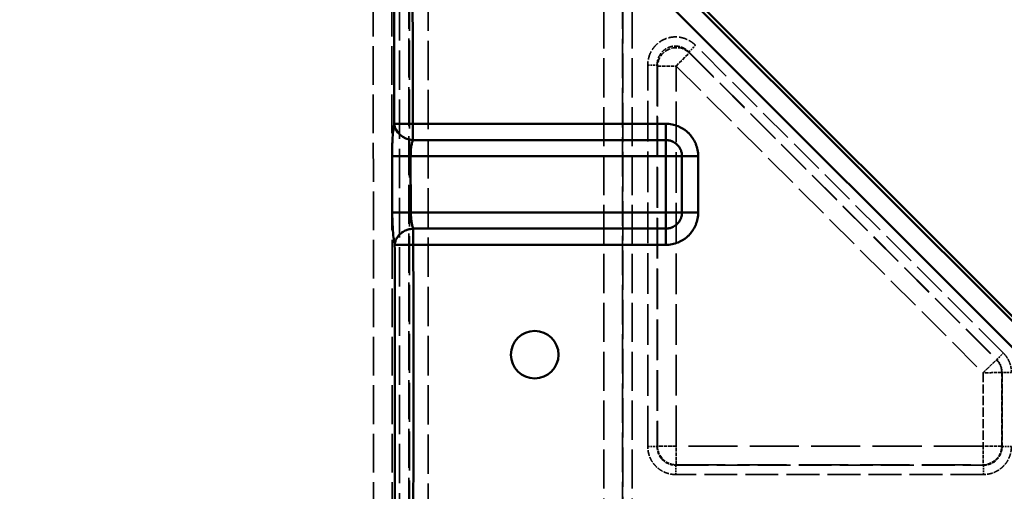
# Model space of a CAD drawing. Header units: millimetres. Extents: x 3367 to 6255, y 2001 to 4216.
# Tile 563 of 656: x 4906 to 5011, y 3938 to 3989. Entities that reach past the tile are written whole.
import ezdxf

# ---------------------------------------------------------------- set-up
doc = ezdxf.new("R2010")
doc.units = ezdxf.units.MM
doc.linetypes.add('DASHED', pattern=[0.2067, 0.1654, -0.0413])
for name, color, linetype, lineweight in [('AM_5', 3, 'Continuous', 25), ('Sichtbare Kanten(DIN)', 7, 'Continuous', 50), ('Sichtbare tangentiale Kanten(DIN)', 7, 'Continuous', 50), ('Verdeckte tangentiale Kanten(DIN)', 7, 'DASHED', 35)]:
    doc.layers.add(name, color=color, linetype=linetype, lineweight=lineweight)
doc.styles.get("Standard").update_dxf_attribs({"font": 'ISOCP.SHX'})
doc.dimstyles.new('Standard$0', dxfattribs={"dimtxt": 0.18, "dimasz": 0.18, "dimexe": 0.18, "dimexo": 0.0625, "dimgap": 0.09, "dimtad": 0, "dimtih": 1, "dimtoh": 1, "dimdec": 4, "dimzin": 0, "dimdsep": 46, "dimtxsty": 'STANDARD', "dimcen": 0.09, "dimadec": 0, "dimazin": 0, "dimtfac": 1, "dimtdec": 4, "dimtofl": 0, "dimtmove": 0, "dimatfit": 3, "dimfxl": 1, "dimtolj": 1, "dimtzin": 0, "dimarcsym": 0})

# ---------------------------------------------------------------- blocks, each defined once
blk = doc.blocks.new('*D14')
at = {"layer": 'AM_5', "color": 0, "lineweight": -2, "transparency": 16777216}
for p, q in [((4967.3, 4095.88), (5057.06, 4095.88)), ((5056.88, 4094.08), (5056.88, 4001.6)), ((5056.88, 3897.68), (5056.88, 3990.16)), ((5004.66, 3895.88), (5057.06, 3895.88))]:
    blk.add_line(p, q, dxfattribs=at)
at = {"layer": 'AM_5', "color": 0, "transparency": 16777216}
for points in [[(5056.58, 4094.08), (5057.18, 4094.08), (5056.88, 4095.88)], [(5056.58, 3897.68), (5057.18, 3897.68), (5056.88, 3895.88)]]:
    blk.add_solid(points, dxfattribs=at)
at = {"layer": 'Defpoints', "color": 0, "transparency": 16777216}
for p in [(4967.24, 4095.88), (5056.88, 4095.88), (5004.6, 3895.88)]:
    blk.add_point(p, dxfattribs=at)
at = {"layer": 'AM_5', "color": 0, "transparency": 16777216, "insert": (5056.88, 3995.88), "char_height": 10, "attachment_point": 5, "rotation": 90}
blk.add_mtext('\\A1;20', dxfattribs=at)
blk = doc.blocks.new('*D15')
at = {"layer": 'AM_5', "color": 0, "lineweight": -2, "transparency": 16777216}
for p, q in [((3592.6, 3931.8), (3592.6, 4129.03)), ((3594.4, 4128.85), (4303.51, 4128.85)), ((5030.8, 4128.85), (4321.69, 4128.85)), ((5032.6, 3931.8), (5032.6, 4129.03))]:
    blk.add_line(p, q, dxfattribs=at)
at = {"layer": 'AM_5', "color": 0, "transparency": 16777216}
for points in [[(3594.4, 4129.15), (3594.4, 4128.55), (3592.6, 4128.85)], [(5030.8, 4129.15), (5030.8, 4128.55), (5032.6, 4128.85)]]:
    blk.add_solid(points, dxfattribs=at)
at = {"layer": 'Defpoints', "color": 0, "transparency": 16777216}
for p in [(3592.6, 4128.85), (3592.6, 3931.74), (5032.6, 3931.74)]:
    blk.add_point(p, dxfattribs=at)
at = {"layer": 'AM_5', "color": 0, "transparency": 16777216, "insert": (4312.6, 4128.85), "char_height": 10, "attachment_point": 5}
blk.add_mtext('\\A1;144', dxfattribs=at)

msp = doc.modelspace()

# ---------------------------------------------------------------- linework, layer by layer
at = {"layer": 'Sichtbare Kanten(DIN)'}
msp.add_line((4976.51017, 3991.96502), (5029.66828, 3938.80691), dxfattribs=at)
msp.add_circle((4960.59716, 3952.77797), 2.54349, dxfattribs=at)
at = {"layer": 'Sichtbare tangentiale Kanten(DIN)'}
for p, q in [((5029.41004, 3938.54867), (4976.14496, 3991.81375)), ((4974.73613, 3990.40492), (5028.00121, 3937.13984)), ((4947.59008, 3975.71007), (4947.59008, 3977.44212)), ((4974.5972, 3977.44212), (4947.59008, 3977.44212)), ((4974.5972, 3975.71007), (4974.5972, 3977.44212)), ((4947.59011, 3975.71007), (4974.5972, 3975.71007)), ((4974.5972, 3973.97802), (4974.5972, 3975.71007)), ((4945.36636, 3973.97091), (4945.38857, 3967.97022)), ((4947.35167, 3973.97826), (4945.3664, 3973.97091)), ((4947.37387, 3967.97802), (4947.35167, 3973.97818)), ((4947.35167, 3973.97802), (4974.5972, 3973.97802)), ((4974.5972, 3973.97802), (4976.32926, 3973.97802)), ((4974.5972, 3973.97802), (4974.5972, 3967.97802)), ((4978.06131, 3973.97802), (4976.32926, 3973.97802)), ((4976.32926, 3973.97802), (4976.32926, 3967.97802)), ((4978.06131, 3967.97802), (4978.06131, 3973.97802)), ((4947.37387, 3967.97802), (4945.38857, 3967.97022)), ((4947.37387, 3967.97802), (4974.5972, 3967.97802)), ((4976.32926, 3967.97802), (4974.5972, 3967.97802)), ((4974.5972, 3967.97802), (4974.5972, 3966.24596)), ((4976.32926, 3967.97802), (4978.06131, 3967.97802)), ((4974.5972, 3966.24596), (4947.62836, 3966.24596)), ((4947.62836, 3966.24596), (4947.62836, 3964.51391)), ((4974.5972, 3964.51391), (4974.5972, 3966.24596)), ((4947.62836, 3964.51391), (4974.5972, 3964.51391))]:
    msp.add_line(p, q, dxfattribs=at)
msp.add_ellipse((4947.59014, 3977.44215), major_axis=(-1.95488, 0.42242), ratio=0.86102389, start_param=0.248257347, end_param=1.754730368, dxfattribs=at)
for points, knots in [([(4908.0817, 4035.11196), (4907.77077, 4034.56549), (4906.8368, 4032.92802), (4904.95272, 4029.66675), (4901.46717, 4023.71583), (4896.61185, 4015.71785), (4890.64068, 4006.32075), (4882.44518, 3994.06743), (4873.89414, 3982.24976), (4864.99835, 3970.78977), (4858.17936, 3962.3425), (4851.2333, 3954.00579), (4844.17844, 3945.74414), (4838.22823, 3938.87318), (4833.4356, 3933.35479), (4829.82517, 3929.20052), (4826.17763, 3925.03574), (4822.49811, 3920.80143), (4819.19944, 3916.96247), (4816.68549, 3914.06501), (4815.41458, 3912.61072), (4814.98919, 3912.12511)], [0, 0, 0, 0, 0.011888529, 0.035665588, 0.071361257, 0.142842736, 0.214452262, 0.286195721, 0.429890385, 0.501734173, 0.573509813, 0.645173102, 0.716665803, 0.787917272, 0.823439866, 0.858903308, 0.894278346, 0.929486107, 0.964718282, 0.988239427, 1, 1, 1, 1]), ([(4945.6058, 3977.4381), (4945.59937, 3980.54585), (4945.59066, 3986.79965), (4945.57691, 3999.34235), (4945.58006, 4008.77595), (4945.5931, 4015.06683)], [63.176901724, 63.176901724, 63.176901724, 63.176901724, 72.498699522, 81.931599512, 100.797369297, 100.797369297, 100.797369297, 100.797369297]), ([(4947.57647, 4015.06252), (4947.56979, 4011.9275), (4947.56355, 4008.79255), (4947.5603, 4005.65748), (4947.55704, 4002.52246), (4947.55678, 3999.38732), (4947.55833, 3996.25229), (4947.55988, 3993.11715), (4947.56325, 3989.98213), (4947.56883, 3986.84711), (4947.57441, 3983.71213), (4947.58221, 3980.57716), (4947.59008, 3977.44212)], [0.000123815, 0.000123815, 0.000123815, 0.000123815, 9.405209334, 9.405209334, 9.405209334, 18.810103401, 18.810103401, 18.810103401, 28.215370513, 28.215370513, 28.215370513, 37.620548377, 37.620548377, 37.620548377, 37.620548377]), ([(4945.60581, 3977.43806), (4945.60114, 3977.41595), (4945.59646, 3977.39384), (4945.59185, 3977.37095), (4945.58724, 3977.34805), (4945.58269, 3977.32436), (4945.5782, 3977.3001), (4945.56921, 3977.25158), (4945.56043, 3977.20077), (4945.55188, 3977.14768), (4945.53479, 3977.04149), (4945.51865, 3976.92618), (4945.50354, 3976.80278), (4945.47335, 3976.55623), (4945.44731, 3976.27746), (4945.42649, 3975.97524), (4945.42411, 3975.9406), (4945.42179, 3975.90565), (4945.41954, 3975.87041), (4945.40217, 3975.5982), (4945.38889, 3975.30807), (4945.37993, 3975.00895), (4945.37487, 3974.83989), (4945.3712, 3974.66797), (4945.36893, 3974.49453), (4945.3678, 3974.40783), (4945.36702, 3974.32075), (4945.36658, 3974.23349), (4945.36636, 3974.18986), (4945.36623, 3974.14619), (4945.3662, 3974.1025), (4945.36618, 3974.05882), (4945.36627, 3974.01511), (4945.36636, 3973.9714)], [0.000069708, 0.000069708, 0.000069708, 0.000069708, 0.131103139, 0.131103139, 0.131103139, 0.262221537, 0.262221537, 0.262221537, 0.524487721, 0.524487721, 0.524487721, 1.049063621, 1.049063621, 1.049063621, 2.097234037, 2.097234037, 2.097234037, 2.217382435, 2.217382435, 2.217382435, 3.145470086, 3.145470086, 3.145470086, 3.670009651, 3.670009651, 3.670009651, 3.932241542, 3.932241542, 3.932241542, 4.063345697, 4.063345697, 4.063345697, 4.194441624, 4.194441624, 4.194441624, 4.194441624]), ([(4947.59008, 3977.44212), (4947.45266, 3977.44183), (4947.17697, 3977.44125), (4946.78166, 3977.44041), (4946.42053, 3977.43965), (4946.10914, 3977.43899), (4945.86067, 3977.43846), (4945.68575, 3977.43808), (4945.62301, 3977.43794), (4945.60583, 3977.43789)], [0, 0, 0, 0, 0.412275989, 0.824550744, 1.236824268, 1.64909656, 2.061367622, 2.473637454, 2.885627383, 2.885627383, 2.885627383, 2.885627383]), ([(4974.5972, 3977.44212), (4974.62497, 3977.44191), (4974.65276, 3977.4417), (4974.68057, 3977.44103), (4974.70839, 3977.44036), (4974.73623, 3977.43924), (4974.76408, 3977.43778), (4974.81979, 3977.43485), (4974.87554, 3977.43056), (4974.93126, 3977.42486), (4975.04274, 3977.41344), (4975.1541, 3977.39634), (4975.26471, 3977.37389), (4975.48602, 3977.32896), (4975.7043, 3977.26259), (4975.91512, 3977.17564), (4976.24657, 3977.03894), (4976.55942, 3976.85129), (4976.83385, 3976.62216), (4976.90778, 3976.56044), (4976.97905, 3976.49563), (4977.04732, 3976.42789), (4977.34798, 3976.12953), (4977.59038, 3975.77417), (4977.76202, 3975.38638), (4977.7742, 3975.35888), (4977.78601, 3975.33121), (4977.79747, 3975.30338), (4977.97045, 3974.88331), (4978.06104, 3974.42814), (4978.06131, 3973.97802)], [0, 0, 0, 0, 0.084970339, 0.084970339, 0.084970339, 0.169945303, 0.169945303, 0.169945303, 0.339916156, 0.339916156, 0.339916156, 0.67997942, 0.67997942, 0.67997942, 1.360387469, 1.360387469, 1.360387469, 2.430165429, 2.430165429, 2.430165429, 2.718347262, 2.718347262, 2.718347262, 3.987550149, 3.987550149, 3.987550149, 4.077575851, 4.077575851, 4.077575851, 5.436763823, 5.436763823, 5.436763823, 5.436763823]), ([(4947.35167, 3973.97826), (4947.34948, 3974.30769), (4947.37782, 3974.82199), (4947.4783, 3975.39005), (4947.55044, 3975.61822), (4947.59014, 3975.71007)], [0.000245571, 0.000245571, 0.000245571, 0.000245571, 0.995556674, 1.553842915, 2.112104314, 2.112104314, 2.112104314, 2.112104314]), ([(4976.32925, 3973.97802), (4976.32895, 3974.00635), (4976.32862, 3974.0347), (4976.3274, 3974.06301), (4976.32618, 3974.09132), (4976.32406, 3974.1196), (4976.32127, 3974.14782), (4976.31568, 3974.20423), (4976.30739, 3974.26039), (4976.29632, 3974.31599), (4976.27418, 3974.4272), (4976.24093, 3974.53616), (4976.19743, 3974.64085), (4976.18824, 3974.66298), (4976.17858, 3974.68492), (4976.16848, 3974.70666), (4976.0831, 3974.89044), (4975.96528, 3975.0594), (4975.82195, 3975.20276), (4975.78794, 3975.23676), (4975.7525, 3975.26933), (4975.71577, 3975.30037), (4975.57933, 3975.41565), (4975.42497, 3975.5098), (4975.26003, 3975.57822), (4975.23776, 3975.58746), (4975.2153, 3975.59623), (4975.19266, 3975.60452), (4975.10884, 3975.63523), (4975.02269, 3975.65954), (4974.93515, 3975.677), (4974.87956, 3975.68809), (4974.82341, 3975.69642), (4974.76701, 3975.70203), (4974.73879, 3975.70484), (4974.71051, 3975.70697), (4974.6822, 3975.7082), (4974.65389, 3975.70943), (4974.62554, 3975.70976), (4974.5972, 3975.71006)], [0, 0, 0, 0, 0.085067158, 0.085067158, 0.085067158, 0.170108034, 0.170108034, 0.170108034, 0.340128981, 0.340128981, 0.340128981, 0.680207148, 0.680207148, 0.680207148, 0.75209696, 0.75209696, 0.75209696, 1.359989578, 1.359989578, 1.359989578, 1.504193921, 1.504193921, 1.504193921, 2.039782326, 2.039782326, 2.039782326, 2.112096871, 2.112096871, 2.112096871, 2.37984006, 2.37984006, 2.37984006, 2.549880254, 2.549880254, 2.549880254, 2.634929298, 2.634929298, 2.634929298, 2.71999982, 2.71999982, 2.71999982, 2.71999982]), ([(4945.38811, 3967.97019), (4945.38833, 3967.92648), (4945.38855, 3967.8828), (4945.38888, 3967.83913), (4945.38921, 3967.79545), (4945.38965, 3967.7518), (4945.39018, 3967.7082), (4945.39122, 3967.62098), (4945.3926, 3967.53395), (4945.39432, 3967.44732), (4945.39776, 3967.27403), (4945.40256, 3967.1023), (4945.40866, 3966.93339), (4945.42087, 3966.59595), (4945.43828, 3966.26977), (4945.46043, 3965.96768), (4945.46247, 3965.93983), (4945.46455, 3965.91219), (4945.46667, 3965.88476), (4945.48759, 3965.61435), (4945.51235, 3965.36445), (4945.54032, 3965.14094), (4945.5711, 3964.89497), (4945.60575, 3964.68096), (4945.64303, 3964.50727)], [0.000026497, 0.000026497, 0.000026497, 0.000026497, 0.131130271, 0.131130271, 0.131130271, 0.262279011, 0.262279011, 0.262279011, 0.524615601, 0.524615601, 0.524615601, 1.049357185, 1.049357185, 1.049357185, 2.097659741, 2.097659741, 2.097659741, 2.194285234, 2.194285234, 2.194285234, 3.146817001, 3.146817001, 3.146817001, 4.195105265, 4.195105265, 4.195105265, 4.195105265]), ([(4947.62831, 3966.24596), (4947.59107, 3966.33273), (4947.5565, 3966.44004), (4947.52583, 3966.56304), (4947.49793, 3966.67492), (4947.47325, 3966.79979), (4947.45236, 3966.9351), (4947.45024, 3966.94882), (4947.44816, 3966.96264), (4947.44613, 3966.97656), (4947.42502, 3967.12072), (4947.40824, 3967.27563), (4947.39615, 3967.43618), (4947.39557, 3967.44394), (4947.395, 3967.4517), (4947.39443, 3967.45948), (4947.38832, 3967.54392), (4947.38342, 3967.62984), (4947.37993, 3967.71652), (4947.37819, 3967.75986), (4947.3768, 3967.80338), (4947.37577, 3967.847), (4947.37526, 3967.86881), (4947.37483, 3967.89064), (4947.37453, 3967.91247), (4947.37423, 3967.93431), (4947.37404, 3967.95616), (4947.37387, 3967.97802)], [0.000122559, 0.000122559, 0.000122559, 0.000122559, 0.5279508, 0.5279508, 0.5279508, 1.008047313, 1.008047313, 1.008047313, 1.05673069, 1.05673069, 1.05673069, 1.560752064, 1.560752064, 1.560752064, 1.585092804, 1.585092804, 1.585092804, 1.849291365, 1.849291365, 1.849291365, 1.981358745, 1.981358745, 1.981358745, 2.047401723, 2.047401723, 2.047401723, 2.113456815, 2.113456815, 2.113456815, 2.113456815]), ([(4974.5972, 3964.51391), (4974.62497, 3964.51412), (4974.65276, 3964.51434), (4974.68057, 3964.515), (4974.70839, 3964.51567), (4974.73623, 3964.51679), (4974.76408, 3964.51825), (4974.81979, 3964.52118), (4974.87554, 3964.52547), (4974.93126, 3964.53117), (4975.04274, 3964.54259), (4975.1541, 3964.55969), (4975.26471, 3964.58214), (4975.48602, 3964.62707), (4975.7043, 3964.69345), (4975.91512, 3964.78039), (4976.24657, 3964.91709), (4976.55942, 3965.10474), (4976.83385, 3965.33387), (4976.90778, 3965.39559), (4976.97905, 3965.4604), (4977.04732, 3965.52814), (4977.34798, 3965.8265), (4977.59038, 3966.18186), (4977.76202, 3966.56965), (4977.7742, 3966.59715), (4977.78601, 3966.62482), (4977.79747, 3966.65265), (4977.97045, 3967.07272), (4978.06104, 3967.52789), (4978.06131, 3967.97802)], [0, 0, 0, 0, 0.084970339, 0.084970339, 0.084970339, 0.169945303, 0.169945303, 0.169945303, 0.339916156, 0.339916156, 0.339916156, 0.67997942, 0.67997942, 0.67997942, 1.36038747, 1.36038747, 1.36038747, 2.430165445, 2.430165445, 2.430165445, 2.718347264, 2.718347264, 2.718347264, 3.987550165, 3.987550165, 3.987550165, 4.077575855, 4.077575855, 4.077575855, 5.436763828, 5.436763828, 5.436763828, 5.436763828]), ([(4976.32925, 3967.97802), (4976.32895, 3967.94968), (4976.32862, 3967.92133), (4976.3274, 3967.89302), (4976.32618, 3967.86471), (4976.32406, 3967.83643), (4976.32127, 3967.80821), (4976.31568, 3967.7518), (4976.30739, 3967.69564), (4976.29632, 3967.64004), (4976.27418, 3967.52883), (4976.24093, 3967.41987), (4976.19743, 3967.31518), (4976.18824, 3967.29305), (4976.17858, 3967.27111), (4976.16848, 3967.24937), (4976.0831, 3967.06559), (4975.96528, 3966.89663), (4975.82195, 3966.75327), (4975.78794, 3966.71927), (4975.7525, 3966.6867), (4975.71577, 3966.65566), (4975.57933, 3966.54038), (4975.42497, 3966.44623), (4975.26003, 3966.37781), (4975.23776, 3966.36857), (4975.2153, 3966.3598), (4975.19266, 3966.35151), (4975.10884, 3966.3208), (4975.02269, 3966.29649), (4974.93515, 3966.27903), (4974.87956, 3966.26794), (4974.82341, 3966.25961), (4974.76701, 3966.254), (4974.73879, 3966.25119), (4974.71051, 3966.24906), (4974.6822, 3966.24783), (4974.65389, 3966.2466), (4974.62554, 3966.24627), (4974.5972, 3966.24597)], [0, 0, 0, 0, 0.085067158, 0.085067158, 0.085067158, 0.170108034, 0.170108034, 0.170108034, 0.340128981, 0.340128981, 0.340128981, 0.680207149, 0.680207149, 0.680207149, 0.752096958, 0.752096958, 0.752096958, 1.35998958, 1.35998958, 1.35998958, 1.504193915, 1.504193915, 1.504193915, 2.039782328, 2.039782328, 2.039782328, 2.112096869, 2.112096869, 2.112096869, 2.379840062, 2.379840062, 2.379840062, 2.549880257, 2.549880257, 2.549880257, 2.6349293, 2.6349293, 2.6349293, 2.719999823, 2.719999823, 2.719999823, 2.719999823]), ([(4947.62836, 3966.24596), (4947.51809, 3966.24005), (4947.40785, 3966.22602), (4947.29833, 3966.20405), (4947.161, 3966.17651), (4947.02463, 3966.13632), (4946.89392, 3966.08413), (4946.81615, 3966.05307), (4946.7404, 3966.01779), (4946.66736, 3965.97873), (4946.5205, 3965.90021), (4946.38466, 3965.80653), (4946.26332, 3965.70026), (4946.14198, 3965.594), (4946.03512, 3965.47513), (4945.94567, 3965.34671), (4945.90118, 3965.28284), (4945.86103, 3965.21661), (4945.82573, 3965.14864), (4945.76641, 3965.03441), (4945.72085, 3964.91528), (4945.6898, 3964.79536), (4945.66504, 3964.69973), (4945.64938, 3964.6035), (4945.64302, 3964.50728)], [0, 0, 0, 0, 0.1111100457, 0.1111100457, 0.1111100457, 0.2504352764, 0.2504352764, 0.2504352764, 0.3333301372, 0.3333301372, 0.3333301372, 0.4999971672, 0.4999971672, 0.4999971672, 0.6666634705, 0.6666634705, 0.6666634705, 0.749558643, 0.749558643, 0.749558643, 0.8888878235, 0.8888878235, 0.8888878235, 0.9999947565, 0.9999947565, 0.9999947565, 0.9999947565]), ([(4945.64459, 3936.25244), (4945.64649, 3936.62156), (4945.64829, 3936.99073), (4945.65, 3937.35998), (4945.65592, 3938.63699), (4945.66074, 3939.91491), (4945.6645, 3941.19326), (4945.66825, 3942.4694), (4945.67095, 3943.74598), (4945.67268, 3945.02236), (4945.67614, 3947.5733), (4945.67573, 3950.12335), (4945.67257, 3952.66923), (4945.66941, 3955.21639), (4945.66349, 3957.75949), (4945.65615, 3960.30341), (4945.6521, 3961.70378), (4945.64763, 3963.10442), (4945.64301, 3964.50718)], [0.000017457, 0.000017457, 0.000017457, 0.000017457, 0.0392104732, 0.0392104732, 0.0392104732, 0.1747557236, 0.1747557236, 0.1747557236, 0.3100669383, 0.3100669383, 0.3100669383, 0.580496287, 0.580496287, 0.580496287, 0.8510604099, 0.8510604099, 0.8510604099, 1, 1, 1, 1]), ([(4945.64302, 3964.50727), (4945.65971, 3964.50733), (4945.72165, 3964.50756), (4945.89594, 3964.50815), (4946.14427, 3964.50899), (4946.45598, 3964.51003), (4946.81783, 3964.51123), (4947.21412, 3964.51254), (4947.49056, 3964.51346), (4947.62836, 3964.51391)], [0.000062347, 0.000062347, 0.000062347, 0.000062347, 0.413400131, 0.826798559, 1.240195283, 1.653590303, 2.066983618, 2.48037523, 2.893765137, 2.893765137, 2.893765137, 2.893765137]), ([(4947.62836, 3964.51391), (4947.62901, 3964.3126), (4947.62966, 3964.11128), (4947.63031, 3963.90996), (4947.63728, 3961.75481), (4947.64421, 3959.59976), (4947.64996, 3957.44462), (4947.65625, 3955.08825), (4947.66113, 3952.73177), (4947.66272, 3950.37534), (4947.66432, 3948.0189), (4947.66263, 3945.66249), (4947.65598, 3943.3061), (4947.65508, 3942.98794), (4947.65409, 3942.66977), (4947.65301, 3942.3516), (4947.65008, 3941.49158), (4947.6465, 3940.63155), (4947.6422, 3939.77153), (4947.63631, 3938.59505), (4947.62906, 3937.41858), (4947.62179, 3936.2421)], [50.548810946, 50.548810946, 50.548810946, 50.548810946, 51.152760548, 51.152760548, 51.152760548, 57.618223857, 57.618223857, 57.618223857, 64.687432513, 64.687432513, 64.687432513, 71.756648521, 71.756648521, 71.756648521, 72.711157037, 72.711157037, 72.711157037, 75.291278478, 75.291278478, 75.291278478, 78.820793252, 78.820793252, 78.820793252, 78.820793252])]:
    msp.add_open_spline(points, degree=3, knots=knots, dxfattribs=at)
at = {"layer": 'Verdeckte tangentiale Kanten(DIN)', "ltscale": 25.28088}
for p, q in [((4967.97975, 2861.99963), (4967.97975, 4063.87798)), ((4971.00871, 2861.99963), (4971.00871, 4063.87798))]:
    msp.add_line(p, q, dxfattribs=at)
at = {"layer": 'Verdeckte tangentiale Kanten(DIN)', "ltscale": 25.45442}
for p, q in [((4969.97214, 3287.81725), (4969.97214, 4063.87798)), ((4970.01252, 4063.87798), (4970.01252, 3287.81725))]:
    msp.add_line(p, q, dxfattribs=at)
at = {"layer": 'Verdeckte tangentiale Kanten(DIN)', "ltscale": 25.256699}
msp.add_line((4947.21262, 3287.81725), (4947.21262, 4018.6956), dxfattribs=at)
at = {"layer": 'Verdeckte tangentiale Kanten(DIN)', "ltscale": 25.441589}
msp.add_line((4949.20501, 2861.99963), (4949.20501, 4018.93043), dxfattribs=at)
at = {"layer": 'Verdeckte tangentiale Kanten(DIN)', "ltscale": 25.417894}
msp.add_line((4946.17605, 2861.99963), (4946.17605, 4017.85299), dxfattribs=at)
at = {"layer": 'Verdeckte tangentiale Kanten(DIN)', "ltscale": 25.227581}
msp.add_line((4947.17224, 4017.85299), (4947.17224, 3287.81725), dxfattribs=at)
at = {"layer": 'Verdeckte tangentiale Kanten(DIN)', "ltscale": 1.13017}
for p, q in [((4977.07348, 3985.12619), (4977.7779, 3985.83061)), ((4972.67607, 3983.71736), (4973.67226, 3983.71736)), ((5009.95495, 3952.24472), (5010.65937, 3952.94914)), ((5011.51354, 3950.88698), (5010.51735, 3950.88698)), ((4972.67606, 3942.96254), (4973.67226, 3942.96254)), ((5010.51735, 3942.96253), (5011.51354, 3942.96253)), ((4975.66464, 3940.97015), (4975.66464, 3939.97395)), ((5008.52496, 3940.97014), (5008.52496, 3939.97395))]:
    msp.add_line(p, q, dxfattribs=at)
at = {"layer": 'Verdeckte tangentiale Kanten(DIN)', "ltscale": 22.497059}
for p, q in [((5010.65937, 3952.94914), (4977.7779, 3985.83061)), ((4977.07348, 3985.12619), (5009.95495, 3952.24472))]:
    msp.add_line(p, q, dxfattribs=at)
at = {"layer": 'Verdeckte tangentiale Kanten(DIN)', "ltscale": 2.260439}
for p, q in [((4975.70502, 3983.61989), (4977.11386, 3985.02872)), ((4973.71263, 3983.61989), (4975.70502, 3983.61989)), ((4975.70502, 3941.01052), (4975.70502, 3943.00291)), ((5008.48458, 3943.00291), (5008.48458, 3941.01052)), ((5010.47697, 3943.00291), (5008.48458, 3943.00291))]:
    msp.add_line(p, q, dxfattribs=at)
at = {"layer": 'Verdeckte tangentiale Kanten(DIN)', "ltscale": 0.360553}
for p, q in [((4977.07348, 3985.12619), (4977.11386, 3985.02872)), ((4973.67226, 3983.71736), (4973.71263, 3983.61989))]:
    msp.add_line(p, q, dxfattribs=at)
at = {"layer": 'Verdeckte tangentiale Kanten(DIN)', "ltscale": 22.449903}
msp.add_line((4977.11386, 3985.02872), (5009.9264, 3952.21618), dxfattribs=at)
at = {"layer": 'Verdeckte tangentiale Kanten(DIN)', "ltscale": 26.289194}
for p, q in [((4972.67606, 3942.96254), (4972.67607, 3983.71736)), ((4973.67226, 3983.71736), (4973.67226, 3942.96254))]:
    msp.add_line(p, q, dxfattribs=at)
at = {"layer": 'Verdeckte tangentiale Kanten(DIN)', "ltscale": 26.200277}
for p, q in [((4973.71263, 3983.61989), (4973.71263, 3943.00291)), ((4975.70502, 3943.00291), (4975.70502, 3983.61989))]:
    msp.add_line(p, q, dxfattribs=at)
at = {"layer": 'Verdeckte tangentiale Kanten(DIN)', "ltscale": 22.427334}
msp.add_line((4975.70502, 3983.61989), (5008.48458, 3950.84033), dxfattribs=at)
at = {"layer": 'Verdeckte tangentiale Kanten(DIN)', "ltscale": 0.352825}
for p, q in [((5009.9264, 3952.21618), (5009.95495, 3952.24472)), ((5010.47697, 3950.88698), (5010.51735, 3950.88698))]:
    msp.add_line(p, q, dxfattribs=at)
at = {"layer": 'Verdeckte tangentiale Kanten(DIN)', "ltscale": 5.971066}
msp.add_line((5008.48458, 3950.84033), (5008.48458, 3943.00291), dxfattribs=at)
at = {"layer": 'Verdeckte tangentiale Kanten(DIN)', "ltscale": 6.006609}
msp.add_line((5010.47697, 3943.00291), (5010.47697, 3950.88698), dxfattribs=at)
at = {"layer": 'Verdeckte tangentiale Kanten(DIN)', "ltscale": 6.037368}
msp.add_line((5010.51735, 3950.88698), (5010.51735, 3942.96253), dxfattribs=at)
at = {"layer": 'Verdeckte tangentiale Kanten(DIN)', "ltscale": 0.354163}
for p, q in [((4973.67226, 3942.96254), (4973.71263, 3943.00291)), ((5010.51735, 3942.96253), (5010.47697, 3943.00291)), ((4975.70502, 3941.01052), (4975.66464, 3940.97015)), ((5008.48458, 3941.01052), (5008.52496, 3940.97014))]:
    msp.add_line(p, q, dxfattribs=at)
at = {"layer": 'Verdeckte tangentiale Kanten(DIN)', "ltscale": 2.26044}
msp.add_line((4975.70502, 3943.00291), (4973.71263, 3943.00291), dxfattribs=at)
at = {"layer": 'Verdeckte tangentiale Kanten(DIN)', "ltscale": 31.717045}
for p, q in [((5008.48458, 3943.00291), (4975.70502, 3943.00291)), ((4975.70502, 3941.01052), (5008.48458, 3941.01052))]:
    msp.add_line(p, q, dxfattribs=at)
at = {"layer": 'Verdeckte tangentiale Kanten(DIN)', "ltscale": 21.196783}
for p, q in [((4975.66464, 3940.97015), (5008.52496, 3940.97014)), ((5008.52496, 3939.97395), (4975.66464, 3939.97395))]:
    msp.add_line(p, q, dxfattribs=at)
at = {"layer": 'Verdeckte tangentiale Kanten(DIN)', "ltscale": 3.562475}
msp.add_ellipse((4975.70502, 3983.61989), major_axis=(1.84776, 0.76537), ratio=0.974848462, start_param=0.401786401, end_param=2.739806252, dxfattribs=at)
at = {"layer": 'Verdeckte tangentiale Kanten(DIN)', "ltscale": 0.00015101}
msp.add_ellipse((4947.35166, 3973.97826), major_axis=(-1.99998, -0.00741), ratio=0.00001, start_param=0.120202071, end_param=0.120366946, dxfattribs=at)
at = {"layer": 'Verdeckte tangentiale Kanten(DIN)', "ltscale": 0.001381}
msp.add_ellipse((4947.37387, 3967.97802), major_axis=(-1.99998, -0.00786), ratio=0.00001, start_param=5.981099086, end_param=5.981976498, dxfattribs=at)
at = {"layer": 'Verdeckte tangentiale Kanten(DIN)', "ltscale": 2.381838}
for centre, major_axis, ratio, start_param, end_param in [((4975.70502, 3943.00291), (1.41421, -1.41421), 0.992432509, 3.930788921, 5.493989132), ((5008.48458, 3943.00291), (1.41421, 1.41421), 0.992432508, 3.930788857, 5.493989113)]:
    msp.add_ellipse(centre, major_axis=major_axis, ratio=ratio, start_param=start_param, end_param=end_param, dxfattribs=at)
at = {"layer": 'Verdeckte tangentiale Kanten(DIN)', "ltscale": 25.049551}
msp.add_open_spline([(4943.32732, 3914.29995), (4943.32925, 3915.12183), (4943.33116, 3915.94372), (4943.33345, 3916.7656), (4943.33417, 3917.02466), (4943.33493, 3917.28372), (4943.33574, 3917.54278), (4943.3391, 3918.62252), (4943.34332, 3919.70223), (4943.34738, 3920.78195), (4943.34852, 3921.08693), (4943.34966, 3921.3919), (4943.35078, 3921.69688), (4943.35758, 3923.54877), (4943.3639, 3925.40065), (4943.36968, 3927.25255), (4943.3716, 3927.86628), (4943.37345, 3928.48002), (4943.37524, 3929.09375), (4943.38241, 3931.55925), (4943.38848, 3934.02476), (4943.39289, 3936.49027), (4943.39509, 3937.72208), (4943.39688, 3938.95388), (4943.39818, 3940.1857), (4943.39948, 3941.41939), (4943.4003, 3942.6531), (4943.40067, 3943.88679), (4943.40161, 3946.96659), (4943.3998, 3950.04643), (4943.39601, 3953.12622), (4943.39069, 3957.44118), (4943.38146, 3961.75614), (4943.37491, 3966.0711), (4943.37164, 3968.22871), (4943.36903, 3970.38631), (4943.36698, 3972.54392), (4943.36668, 3972.85395), (4943.3664, 3973.16397), (4943.36612, 3973.474), (4943.36394, 3975.93958), (4943.36245, 3978.40516), (4943.36135, 3980.87074), (4943.36025, 3983.33632), (4943.35954, 3985.8019), (4943.35894, 3988.26749), (4943.35864, 3989.49921), (4943.35837, 3990.73094), (4943.35809, 3991.96267), (4943.35725, 3995.66214), (4943.35633, 3999.36161), (4943.35646, 4003.06108), (4943.35648, 4003.67697), (4943.35653, 4004.29286), (4943.35661, 4004.90874), (4943.35697, 4007.5803), (4943.35798, 4010.25186), (4943.3592, 4012.92342), (4943.35995, 4014.56715), (4943.36079, 4016.21087), (4943.36161, 4017.85459)], degree=3, knots=[0, 0, 0, 0, 0.023810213, 0.023810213, 0.023810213, 0.031315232, 0.031315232, 0.031315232, 0.062595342, 0.062595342, 0.062595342, 0.071430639, 0.071430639, 0.071430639, 0.125080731, 0.125080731, 0.125080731, 0.142860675, 0.142860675, 0.142860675, 0.214287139, 0.214287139, 0.214287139, 0.249973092, 0.249973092, 0.249973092, 0.285713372, 0.285713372, 0.285713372, 0.374935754, 0.374935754, 0.374935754, 0.499941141, 0.499941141, 0.499941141, 0.562447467, 0.562447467, 0.562447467, 0.57142897, 0.57142897, 0.57142897, 0.642857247, 0.642857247, 0.642857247, 0.714285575, 0.714285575, 0.714285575, 0.74996896, 0.74996896, 0.74996896, 0.857143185, 0.857143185, 0.857143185, 0.874985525, 0.874985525, 0.874985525, 0.952381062, 0.952381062, 0.952381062, 1, 1, 1, 1], dxfattribs=at)
at = {"layer": 'Verdeckte tangentiale Kanten(DIN)', "ltscale": 25.04994}
msp.add_open_spline([(4945.30306, 3914.2967), (4945.30493, 3915.37552), (4945.30684, 3916.45401), (4945.3093, 3917.53268), (4945.31175, 3918.61125), (4945.31474, 3919.69001), (4945.31799, 3920.76881), (4945.32448, 3922.92617), (4945.33199, 3925.0837), (4945.33973, 3927.24107), (4945.35522, 3931.55632), (4945.37165, 3935.87092), (4945.37946, 3940.18557), (4945.3812, 3941.14136), (4945.3825, 3942.09714), (4945.38342, 3943.05297), (4945.38666, 3946.41206), (4945.38519, 3949.77104), (4945.38093, 3953.13012), (4945.37578, 3957.20126), (4945.36653, 3961.27254), (4945.35911, 3965.3437), (4945.35867, 3965.58736), (4945.35823, 3965.83103), (4945.3578, 3966.0747), (4945.35398, 3968.23213), (4945.35072, 3970.38955), (4945.34787, 3972.54699), (4945.33934, 3979.01927), (4945.3346, 3985.49159), (4945.33311, 3991.96385), (4945.33212, 3996.27871), (4945.33257, 4000.59355), (4945.33457, 4004.90842), (4945.33658, 4009.22327), (4945.34014, 4013.53814), (4945.34395, 4017.85299)], degree=3, knots=[-7.345611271, -7.345611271, -7.345611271, -7.345611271, -4.109157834, -4.109157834, -4.109157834, -0.872992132, -0.872992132, -0.872992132, 5.598584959, 5.598584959, 5.598584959, 18.543278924, 18.543278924, 18.543278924, 21.410788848, 21.410788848, 21.410788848, 31.488071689, 31.488071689, 31.488071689, 43.701532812, 43.701532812, 43.701532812, 44.43253036, 44.43253036, 44.43253036, 50.904821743, 50.904821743, 50.904821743, 70.321649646, 70.321649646, 70.321649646, 83.266274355, 83.266274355, 83.266274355, 96.210833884, 96.210833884, 96.210833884, 96.210833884], dxfattribs=at)
at = {"layer": 'Verdeckte tangentiale Kanten(DIN)', "ltscale": 5.391552}
msp.add_open_spline([(4977.7779, 3985.83061), (4977.75123, 3985.85673), (4977.72456, 3985.88284), (4977.69732, 3985.90832), (4977.67008, 3985.93381), (4977.64226, 3985.95866), (4977.61404, 3985.98302), (4977.5576, 3986.03175), (4977.49953, 3986.07849), (4977.4399, 3986.12305), (4977.32062, 3986.21217), (4977.19513, 3986.2925), (4977.06467, 3986.36317), (4977.0274, 3986.38335), (4976.98972, 3986.40275), (4976.95168, 3986.42134), (4976.72346, 3986.53291), (4976.48193, 3986.61565), (4976.2347, 3986.6667), (4976.15228, 3986.68372), (4976.06922, 3986.69722), (4975.98582, 3986.70719), (4975.7773, 3986.7321), (4975.56663, 3986.73493), (4975.35833, 3986.7154), (4975.06673, 3986.68807), (4974.77988, 3986.61702), (4974.50989, 3986.50519), (4974.23991, 3986.39336), (4973.98684, 3986.24076), (4973.76132, 3986.0539), (4973.60022, 3985.92041), (4973.45325, 3985.76944), (4973.32343, 3985.60439), (4973.2715, 3985.53836), (4973.22231, 3985.47009), (4973.17607, 3985.39977), (4973.03735, 3985.18885), (4972.92506, 3984.95957), (4972.84257, 3984.7193), (4972.82883, 3984.67925), (4972.8159, 3984.63889), (4972.80382, 3984.59827), (4972.76154, 3984.45605), (4972.72961, 3984.31051), (4972.70828, 3984.16315), (4972.69762, 3984.08948), (4972.68961, 3984.01536), (4972.68415, 3983.941), (4972.68143, 3983.90382), (4972.67933, 3983.86657), (4972.67809, 3983.82929), (4972.67685, 3983.79201), (4972.67646, 3983.75469), (4972.67607, 3983.71736)], degree=3, knots=[-3.536407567, -3.536407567, -3.536407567, -3.536407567, -3.425903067, -3.425903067, -3.425903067, -3.3154019, -3.3154019, -3.3154019, -3.094403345, -3.094403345, -3.094403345, -2.652301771, -2.652301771, -2.652301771, -2.526005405, -2.526005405, -2.526005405, -1.768223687, -1.768223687, -1.768223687, -1.515603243, -1.515603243, -1.515603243, -0.884076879, -0.884076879, -0.884076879, 0, 0, 0, 0.884076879, 0.884076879, 0.884076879, 1.515603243, 1.515603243, 1.515603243, 1.768223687, 1.768223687, 1.768223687, 2.526005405, 2.526005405, 2.526005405, 2.652301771, 2.652301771, 2.652301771, 3.094403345, 3.094403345, 3.094403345, 3.3154019, 3.3154019, 3.3154019, 3.425903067, 3.425903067, 3.425903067, 3.536407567, 3.536407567, 3.536407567, 3.536407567], dxfattribs=at)
at = {"layer": 'Verdeckte tangentiale Kanten(DIN)', "ltscale": 3.633747}
msp.add_open_spline([(4973.67226, 3983.71736), (4973.67026, 3983.94973), (4973.74191, 3984.41234), (4974.06441, 3985.02337), (4974.56631, 3985.48395), (4975.19213, 3985.74317), (4975.8727, 3985.77239), (4976.53281, 3985.56837), (4976.91059, 3985.29191), (4977.07348, 3985.12619)], degree=3, dxfattribs=at)
at = {"layer": 'Verdeckte tangentiale Kanten(DIN)', "ltscale": 4.53783e-05}
msp.add_open_spline([(4945.60583, 3977.43789), (4945.60583, 3977.43789), (4945.60582, 3977.43789), (4945.60581, 3977.43789)], degree=3, dxfattribs=at)
at = {"layer": 'Verdeckte tangentiale Kanten(DIN)', "ltscale": 1.744839}
msp.add_open_spline([(5011.51354, 3950.88698), (5011.51346, 3951.07683), (5011.49475, 3951.26751), (5011.45755, 3951.45492), (5011.42611, 3951.61338), (5011.38145, 3951.7695), (5011.32406, 3951.92081), (5011.31357, 3951.94845), (5011.30267, 3951.97592), (5011.29134, 3952.00323), (5011.21799, 3952.18002), (5011.12695, 3952.34957), (5011.02075, 3952.50828), (5010.91453, 3952.66704), (5010.79315, 3952.81496), (5010.65937, 3952.94914)], degree=3, knots=[0, 0, 0, 0, 0.572245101, 0.572245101, 0.572245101, 1.056081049, 1.056081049, 1.056081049, 1.144447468, 1.144447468, 1.144447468, 1.71659493, 1.71659493, 1.71659493, 2.288904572, 2.288904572, 2.288904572, 2.288904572], dxfattribs=at)
at = {"layer": 'Verdeckte tangentiale Kanten(DIN)', "ltscale": 2.260655}
for points in [[(5008.48458, 3950.84033), (5008.56271, 3950.91604), (5008.64083, 3950.99174), (5008.71847, 3951.06695), (5008.87376, 3951.21737), (5009.02705, 3951.36571), (5009.16677, 3951.50052), (5009.37635, 3951.70274), (5009.55591, 3951.87503), (5009.68813, 3951.9999), (5009.77628, 3952.08314), (5009.84302, 3952.14493), (5009.8839, 3952.18095), (5009.90434, 3952.19895), (5009.91849, 3952.21068), (5009.9264, 3952.21618)], [(5010.47697, 3950.88698), (5010.46749, 3950.88527), (5010.4492, 3950.88356), (5010.42201, 3950.88184), (5010.36763, 3950.87839), (5010.27675, 3950.8749), (5010.15556, 3950.87143), (5009.97377, 3950.86623), (5009.72497, 3950.86108), (5009.43378, 3950.85588), (5009.23966, 3950.85241), (5009.02638, 3950.84892), (5008.81021, 3950.84547), (5008.70213, 3950.84375), (5008.59336, 3950.84204), (5008.48458, 3950.84033)]]:
    msp.add_open_spline(points, degree=3, knots=[0, 0, 0, 0, 0.111111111, 0.111111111, 0.111111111, 0.333333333, 0.333333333, 0.333333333, 0.666666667, 0.666666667, 0.666666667, 0.888888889, 0.888888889, 0.888888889, 1, 1, 1, 1], dxfattribs=at)
at = {"layer": 'Verdeckte tangentiale Kanten(DIN)', "ltscale": 1.124706}
msp.add_open_spline([(5010.47697, 3950.88698), (5010.47697, 3950.93664), (5010.47501, 3950.98629), (5010.47107, 3951.03587), (5010.47068, 3951.04073), (5010.47028, 3951.04559), (5010.46985, 3951.05046), (5010.46053, 3951.15718), (5010.44201, 3951.26352), (5010.41457, 3951.36729), (5010.37205, 3951.52813), (5010.30829, 3951.68279), (5010.22513, 3951.82686), (5010.22406, 3951.82872), (5010.22299, 3951.83057), (5010.22191, 3951.83242), (5010.16793, 3951.9252), (5010.10584, 3952.0135), (5010.03696, 3952.09555), (5010.03382, 3952.09929), (5010.03067, 3952.10301), (5010.02751, 3952.10672), (5009.99524, 3952.14457), (5009.96151, 3952.18107), (5009.9264, 3952.21618)], degree=3, knots=[0, 0, 0, 0, 0.101186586, 0.101186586, 0.101186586, 0.111111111, 0.111111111, 0.111111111, 0.328984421, 0.328984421, 0.328984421, 0.666666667, 0.666666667, 0.666666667, 0.671015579, 0.671015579, 0.671015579, 0.888888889, 0.888888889, 0.888888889, 0.898813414, 0.898813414, 0.898813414, 1, 1, 1, 1], dxfattribs=at)
at = {"layer": 'Verdeckte tangentiale Kanten(DIN)', "ltscale": 1.148823}
msp.add_open_spline([(5009.95495, 3952.24472), (5010.14627, 3952.0534), (5010.42538, 3951.62167), (5010.51735, 3951.11876), (5010.51735, 3950.88698)], degree=3, knots=[0, 0, 0, 0, 0.812208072, 1.507974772, 1.507974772, 1.507974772, 1.507974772], dxfattribs=at)
at = {"layer": 'Verdeckte tangentiale Kanten(DIN)', "ltscale": 3.577578}
msp.add_open_spline([(4975.66464, 3939.97395), (4975.46851, 3939.97395), (4975.2725, 3939.99325), (4975.0804, 3940.03129), (4975.05295, 3940.03673), (4975.02559, 3940.04255), (4974.99831, 3940.04875), (4974.83464, 3940.08597), (4974.67422, 3940.13691), (4974.51927, 3940.20106), (4974.46764, 3940.22244), (4974.4166, 3940.24528), (4974.36628, 3940.26952), (4974.16493, 3940.36651), (4973.9746, 3940.48601), (4973.79985, 3940.62504), (4973.71247, 3940.69456), (4973.62899, 3940.76898), (4973.55004, 3940.84793), (4973.47109, 3940.92688), (4973.39667, 3941.01037), (4973.32715, 3941.09774), (4973.18811, 3941.2725), (4973.06861, 3941.46283), (4972.97163, 3941.66417), (4972.94739, 3941.7145), (4972.92454, 3941.76553), (4972.90317, 3941.81717), (4972.83902, 3941.97211), (4972.78808, 3942.13253), (4972.75086, 3942.2962), (4972.74466, 3942.32348), (4972.73884, 3942.35085), (4972.7334, 3942.37829), (4972.69535, 3942.57039), (4972.67606, 3942.7664), (4972.67606, 3942.96254)], degree=3, knots=[-11.782717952, -11.782717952, -11.782717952, -11.782717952, -11.195869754, -11.195869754, -11.195869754, -11.112027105, -11.112027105, -11.112027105, -10.608985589, -10.608985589, -10.608985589, -10.441336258, -10.441336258, -10.441336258, -9.770645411, -9.770645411, -9.770645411, -9.435299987, -9.435299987, -9.435299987, -9.099954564, -9.099954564, -9.099954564, -8.429263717, -8.429263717, -8.429263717, -8.261614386, -8.261614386, -8.261614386, -7.75857287, -7.75857287, -7.75857287, -7.674730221, -7.674730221, -7.674730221, -7.087882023, -7.087882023, -7.087882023, -7.087882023], dxfattribs=at)
at = {"layer": 'Verdeckte tangentiale Kanten(DIN)', "ltscale": 2.388947}
for points in [[(4973.67226, 3942.96254), (4973.67094, 3942.61253), (4973.85485, 3941.91514), (4974.61725, 3941.15274), (4975.31464, 3940.96883), (4975.66464, 3940.97015)], [(5008.52496, 3940.97014), (5008.87497, 3940.96883), (5009.57235, 3941.15273), (5010.33476, 3941.91514), (5010.51866, 3942.61252), (5010.51735, 3942.96253)]]:
    msp.add_open_spline(points, degree=3, dxfattribs=at)
at = {"layer": 'Verdeckte tangentiale Kanten(DIN)', "ltscale": 3.577579}
msp.add_open_spline([(5011.51354, 3942.96253), (5011.51354, 3942.76639), (5011.49425, 3942.57039), (5011.4562, 3942.37829), (5011.45077, 3942.35084), (5011.44495, 3942.32348), (5011.43874, 3942.2962), (5011.40152, 3942.13253), (5011.35058, 3941.97211), (5011.28644, 3941.81716), (5011.26506, 3941.76552), (5011.24222, 3941.71449), (5011.21797, 3941.66416), (5011.12099, 3941.46282), (5011.00149, 3941.27249), (5010.86245, 3941.09774), (5010.79293, 3941.01036), (5010.71851, 3940.92688), (5010.63956, 3940.84793), (5010.56061, 3940.76898), (5010.47713, 3940.69456), (5010.38975, 3940.62504), (5010.215, 3940.486), (5010.02467, 3940.3665), (5009.82333, 3940.26952), (5009.773, 3940.24527), (5009.72197, 3940.22243), (5009.67033, 3940.20105), (5009.51538, 3940.13691), (5009.35496, 3940.08597), (5009.19129, 3940.04875), (5009.16401, 3940.04254), (5009.13665, 3940.03672), (5009.1092, 3940.03129), (5008.9171, 3939.99324), (5008.7211, 3939.97395), (5008.52496, 3939.97395)], degree=3, knots=[-11.782718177, -11.782718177, -11.782718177, -11.782718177, -11.195869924, -11.195869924, -11.195869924, -11.112027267, -11.112027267, -11.112027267, -10.608985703, -10.608985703, -10.608985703, -10.441336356, -10.441336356, -10.441336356, -9.770645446, -9.770645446, -9.770645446, -9.435299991, -9.435299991, -9.435299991, -9.099954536, -9.099954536, -9.099954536, -8.429263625, -8.429263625, -8.429263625, -8.261614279, -8.261614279, -8.261614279, -7.758572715, -7.758572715, -7.758572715, -7.674730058, -7.674730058, -7.674730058, -7.087881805, -7.087881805, -7.087881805, -7.087881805], dxfattribs=at)

# ---------------------------------------------------------------- dimensions: what is measured, and where the dimension line sits
at = {"layer": 'AM_5'}
for base, p1, p2, angle, text, override, picture, middle in [((3592.59721, 4128.84923), (5032.59721, 3931.73584), (3592.59721, 3931.73584), 0.0000003, '144', {"dimtxt": 10, "dimasz": 1.8}, '*D15', (4312.59721, 4128.84923)), ((5056.87615, 4095.87798), (5004.59721, 3895.87798), (4967.24039, 4095.87798), 90.0000003, '20', {"dimtxt": 10, "dimasz": 1.8, "dimtih": 0, "dimtoh": 0}, '*D14', (5056.87615, 3995.87798))]:
    dim = msp.add_linear_dim(base=base, p1=p1, p2=p2, angle=angle, text=text, dimstyle='Standard$0', override=override, dxfattribs=at)
    dim.commit()
    dim.dimension.update_dxf_attribs({"geometry": picture, "text_midpoint": middle})

doc.saveas('drawing.dxf')
